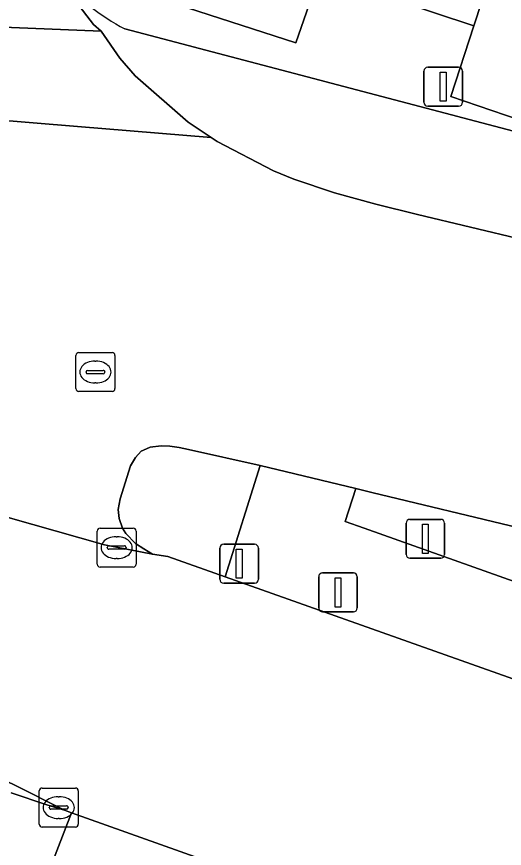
# Model space of a CAD drawing. Extents: x 155018 to 156648, y 383979 to 385733.
# Drawn here: x 155776.78 to 155789.3, y 385126.67 to 385148.02 of the extents above; entities that cross this region are included whole.
import ezdxf

# ---------------------------------------------------------------- set-up
doc = ezdxf.new("R2010")
doc.units = 0
for name, color, linetype in [('IMGEO_Berm_groen', 7, 'Continuous'), ('IMGEO_Fietspad_open', 7, 'Continuous'), ('IMGEO_Kolk', 7, 'Continuous'), ('IMGEO_Lichtmast', 7, 'Continuous'), ('IMGEO_OVBaan_gesloten', 7, 'Continuous'), ('IMGEO_Rijbaan_lokaal_gesloten', 7, 'Continuous'), ('IMGEO_Rioolput', 7, 'Continuous'), ('IMGEO_Terreindeel_gesloten', 7, 'Continuous'), ('IMGEO_Verkeerseiland_groen', 7, 'Continuous'), ('IMGEO_Verkeerseiland_open', 7, 'Continuous'), ('IMGEO_Verkeersregelinstallatiepaal', 7, 'Continuous'), ('IMGEO_Voetpad_gesloten', 7, 'Continuous'), ('IMGEO_Voetpad_open', 7, 'Continuous')]:
    doc.layers.add(name, color=color, linetype=linetype)

msp = doc.modelspace()

# ---------------------------------------------------------------- linework, layer by layer
at = {"layer": 'IMGEO_Berm_groen'}
for points in [[(155785.896, 385135.811), (155785.488, 385135.909), (155785.21, 385135.062), (155785.696, 385134.889), (155848.606, 385112.514)], [(155819.828, 385127.674), (155808.524, 385130.366), (155785.896, 385135.811)], [(155803.429, 385118.62), (155791.502, 385122.848), (155778.195, 385127.589), (155776.92, 385124.283)]]:
    msp.add_lwpolyline(points, dxfattribs=at)
at = {"layer": 'IMGEO_Fietspad_open'}
for points in [[(155777.847, 385149.01), (155778.76, 385147.822), (155778.951, 385147.648), (155779.432, 385146.952), (155779.827, 385146.498), (155781.187, 385145.309), (155781.774, 385144.918), (155781.927, 385144.816), (155783.371, 385144.067), (155783.899, 385143.854), (155784.938, 385143.502), (155785.998, 385143.207), (155787.069, 385142.939), (155789.784, 385142.297)], [(155809.964, 385141.492), (155795.555, 385144.877), (155793.665, 385144.121), (155789.857, 385144.993), (155779.561, 385147.706)]]:
    msp.add_lwpolyline(points, dxfattribs=at)
msp.add_arc((155782.83, 385153.782), 6.899, 223.7572, 241.7155, dxfattribs=at)
at = {"layer": 'IMGEO_Kolk'}
for p, q in [((155778.85, 385133.967), (155778.85, 385134.819)), ((155778.925, 385134.893), (155779.777, 385134.893)), ((155779.851, 385134.819), (155779.851, 385133.967)), ((155779.338, 385134.673), (155779.363, 385134.673)), ((155779.109, 385134.387), (155779.109, 385134.399)), ((155779.152, 385134.436), (155779.55, 385134.436)), ((155779.593, 385134.399), (155779.593, 385134.387)), ((155779.547, 385134.35), (155779.149, 385134.35)), ((155779.361, 385134.113), (155779.336, 385134.113)), ((155779.777, 385133.893), (155778.925, 385133.893)), ((155777.439, 385128.221), (155778.291, 385128.221)), ((155777.364, 385127.295), (155777.364, 385128.147)), ((155777.852, 385128.001), (155777.877, 385128.001)), ((155778.365, 385128.147), (155778.365, 385127.295)), ((155777.666, 385127.764), (155778.064, 385127.764)), ((155777.623, 385127.715), (155777.623, 385127.727)), ((155778.061, 385127.678), (155777.663, 385127.678)), ((155778.107, 385127.727), (155778.107, 385127.715)), ((155777.875, 385127.441), (155777.85, 385127.441)), ((155778.291, 385127.221), (155777.439, 385127.221))]:
    msp.add_line(p, q, dxfattribs=at)
for points in [[(155778.85, 385133.967), (155778.85, 385134.819)], [(155778.925, 385134.893), (155779.777, 385134.893)], [(155779.851, 385134.819), (155779.851, 385133.967)], [(155779.777, 385133.893), (155778.925, 385133.893)], [(155777.439, 385128.221), (155778.291, 385128.221)], [(155777.364, 385127.295), (155777.364, 385128.147)], [(155778.365, 385128.147), (155778.365, 385127.295)], [(155778.291, 385127.221), (155777.439, 385127.221)]]:
    msp.add_lwpolyline(points, dxfattribs=at)
for centre, radius, start, end in [((155778.927, 385134.817), 0.0765, 91.552, 178.448), ((155778.927, 385134.817), 0.0765, 91.552, 178.448), ((155779.775, 385134.817), 0.0765, 1.552, 88.448), ((155779.775, 385134.817), 0.0765, 1.552, 88.448), ((155779.149, 385134.396), 0.0403, 85.8775, 175.7526), ((155779.146, 385134.386), 0.0366, 178.938, 274.7102), ((155779.55, 385134.393), 0.043, 264.8664, 352.4533), ((155779.554, 385134.398), 0.0386, 1.7309, 96.639), ((155778.927, 385133.969), 0.0765, 181.552, 268.448), ((155778.927, 385133.969), 0.0765, 181.552, 268.448), ((155779.775, 385133.969), 0.0765, 271.552, 358.448), ((155779.775, 385133.969), 0.0765, 271.552, 358.448), ((155777.441, 385128.145), 0.0765, 91.552, 178.448), ((155777.441, 385128.145), 0.0765, 91.552, 178.448), ((155778.289, 385128.145), 0.0765, 1.552, 88.448), ((155778.289, 385128.145), 0.0765, 1.552, 88.448), ((155777.663, 385127.724), 0.0403, 85.8775, 175.7526), ((155778.068, 385127.726), 0.0386, 1.7309, 96.639), ((155777.66, 385127.714), 0.0366, 178.938, 274.7102), ((155778.064, 385127.721), 0.043, 264.8664, 352.4533), ((155777.441, 385127.297), 0.0765, 181.552, 268.448), ((155777.441, 385127.297), 0.0765, 181.552, 268.448), ((155778.289, 385127.297), 0.0765, 271.552, 358.448), ((155778.289, 385127.297), 0.0765, 271.552, 358.448)]:
    msp.add_arc(centre, radius, start, end, dxfattribs=at)
for centre, major_axis, ratio, start_param, end_param in [((155779.337, 385134.393), (-0.387, 0.002), 0.722429, 4.712389, 7.853982), ((155779.362, 385134.393), (-0.39, 0.002), 0.717154, 1.570796, 4.712389), ((155777.851, 385127.721), (-0.387, 0.002), 0.722429, 4.712389, 7.853982), ((155777.876, 385127.721), (-0.39, 0.002), 0.717154, 1.570796, 4.712389)]:
    msp.add_ellipse(centre, major_axis=major_axis, ratio=ratio, start_param=start_param, end_param=end_param, dxfattribs=at)
at = {"layer": 'IMGEO_Lichtmast'}
for p, q in [((155784.633, 385133.744), (155785.423, 385133.744)), ((155785.423, 385133.744), (155784.633, 385133.744)), ((155784.533, 385132.844), (155784.533, 385133.644)), ((155784.533, 385133.644), (155784.533, 385132.844)), ((155785.523, 385133.644), (155785.523, 385132.844)), ((155785.523, 385132.844), (155785.523, 385133.644)), ((155785.423, 385132.744), (155784.633, 385132.744)), ((155784.633, 385132.744), (155785.423, 385132.744))]:
    msp.add_line(p, q, dxfattribs=at)
msp.add_lwpolyline([(155784.953, 385133.619), (155785.103, 385133.619), (155785.103, 385132.869), (155784.953, 385132.869), (155784.953, 385133.619)], dxfattribs=at)
for centre, start, end in [((155784.633, 385133.644), 90, 180), ((155784.633, 385133.644), 90, 180), ((155785.423, 385133.644), 0, 90), ((155785.423, 385133.644), 360, 90), ((155784.633, 385132.844), 180, 270), ((155784.633, 385132.844), 180, 270), ((155785.423, 385132.844), 270, 0), ((155785.423, 385132.844), 270, 0)]:
    msp.add_arc(centre, 0.1, start, end, dxfattribs=at)
at = {"layer": 'IMGEO_OVBaan_gesloten'}
for points in [[(155686.135, 385162.154), (155740.672, 385142.775), (155740.962, 385142.751), (155748.65, 385140.032), (155752.231, 385138.761), (155759.826, 385136.074), (155760.077, 385135.958), (155773.864, 385129.628), (155776.706, 385128.316), (155778.012, 385127.654), (155778.195, 385127.589), (155791.502, 385122.848), (155803.429, 385118.62), (155804.182, 385118.343), (155807.095, 385117.321), (155823.436, 385111.506)], [(155825.054, 385118.41), (155804.872, 385125.581), (155793.16, 385129.736), (155782.136, 385133.64), (155780.664, 385134.161), (155780.272, 385134.226), (155779.04, 385134.464), (155775.923, 385135.343), (155755.524, 385141.078), (155753.576, 385141.744), (155750.016, 385143.02), (155744.273, 385145.07), (155744.054, 385145.242), (155731.549, 385149.692)]]:
    msp.add_lwpolyline(points, dxfattribs=at)
at = {"layer": 'IMGEO_Rijbaan_lokaal_gesloten'}
for points in [[(155758.649, 385148.491), (155778.951, 385147.648), (155778.76, 385147.822), (155777.847, 385149.01)], [(155750.784, 385148.05), (155753.487, 385147.628), (155756.189, 385147.207), (155758.891, 385146.785), (155761.918, 385146.495), (155765.082, 385146.259), (155768.246, 385146.023), (155771.501, 385145.77), (155774.926, 385145.486), (155778.35, 385145.202), (155781.774, 385144.918), (155781.187, 385145.309), (155779.827, 385146.498), (155779.432, 385146.952), (155778.951, 385147.648), (155758.649, 385148.491)], [(155825.175, 385133.762), (155810.554, 385137.4), (155809.901, 385137.565), (155806.993, 385138.243), (155796.05, 385140.814), (155792.568, 385141.638), (155789.784, 385142.297), (155787.069, 385142.939), (155785.998, 385143.207), (155784.938, 385143.502), (155783.899, 385143.854), (155783.371, 385144.067), (155781.927, 385144.816), (155781.774, 385144.918), (155778.35, 385145.202), (155774.926, 385145.486), (155771.501, 385145.77), (155768.246, 385146.023), (155765.082, 385146.259), (155761.918, 385146.495), (155758.891, 385146.785), (155756.189, 385147.207), (155753.487, 385147.628), (155750.784, 385148.05)], [(155775.923, 385135.343), (155779.04, 385134.464), (155780.272, 385134.226), (155780.047, 385134.361), (155779.834, 385134.503), (155779.589, 385134.754), (155779.502, 385134.895), (155779.413, 385135.14), (155779.392, 385135.368), (155779.441, 385135.646), (155779.703, 385136.489), (155779.83, 385136.708), (155779.981, 385136.872), (155780.112, 385136.929), (155780.214, 385136.974), (155780.489, 385137.005), (155780.715, 385136.995), (155780.956, 385136.961), (155781.193, 385136.915), (155783.035, 385136.5), (155785.488, 385135.909), (155785.896, 385135.811), (155808.524, 385130.366), (155819.828, 385127.674)], [(155776.648, 385128.101), (155777.562, 385127.794), (155778.012, 385127.654), (155776.706, 385128.316), (155773.864, 385129.628), (155760.077, 385135.958), (155760.376, 385135.558), (155760.593, 385135.074)]]:
    msp.add_lwpolyline(points, dxfattribs=at)
at = {"layer": 'IMGEO_Rioolput'}
for p, q in [((155778.306, 385138.474), (155778.306, 385139.326)), ((155778.381, 385139.4), (155779.233, 385139.4)), ((155779.307, 385139.326), (155779.307, 385138.474)), ((155778.794, 385139.18), (155778.819, 385139.18)), ((155778.565, 385138.894), (155778.565, 385138.906)), ((155779.003, 385138.857), (155778.605, 385138.857)), ((155778.608, 385138.943), (155779.006, 385138.943)), ((155779.049, 385138.906), (155779.049, 385138.894)), ((155778.817, 385138.62), (155778.792, 385138.62)), ((155779.233, 385138.4), (155778.381, 385138.4))]:
    msp.add_line(p, q, dxfattribs=at)
for points in [[(155778.306, 385138.474), (155778.306, 385139.326)], [(155778.381, 385139.4), (155779.233, 385139.4)], [(155779.307, 385139.326), (155779.307, 385138.474)], [(155779.233, 385138.4), (155778.381, 385138.4)]]:
    msp.add_lwpolyline(points, dxfattribs=at)
for centre, radius, start, end in [((155778.383, 385139.324), 0.0765, 91.552, 178.448), ((155778.383, 385139.324), 0.0765, 91.552, 178.448), ((155779.231, 385139.324), 0.0765, 1.552, 88.448), ((155779.231, 385139.324), 0.0765, 1.552, 88.448), ((155778.605, 385138.903), 0.0403, 85.8775, 175.7526), ((155778.602, 385138.893), 0.0366, 178.938, 274.7102), ((155779.006, 385138.9), 0.043, 264.8664, 352.4533), ((155779.01, 385138.905), 0.0386, 1.7309, 96.639), ((155778.383, 385138.476), 0.0765, 181.552, 268.448), ((155778.383, 385138.476), 0.0765, 181.552, 268.448), ((155779.231, 385138.476), 0.0765, 271.552, 358.448), ((155779.231, 385138.476), 0.0765, 271.552, 358.448)]:
    msp.add_arc(centre, radius, start, end, dxfattribs=at)
for centre, major_axis, ratio, start_param, end_param in [((155778.793, 385138.9), (-0.387, 0.002), 0.722429, 4.712389, 7.853982), ((155778.818, 385138.9), (-0.39, 0.002), 0.717154, 1.570796, 4.712389)]:
    msp.add_ellipse(centre, major_axis=major_axis, ratio=ratio, start_param=start_param, end_param=end_param, dxfattribs=at)
at = {"layer": 'IMGEO_Terreindeel_gesloten'}
for points in [[(155784.995, 385150.383), (155785.065, 385150.671), (155785.104, 385150.833), (155783.689, 385151.303), (155783.625, 385151.147), (155782.821, 385151.38), (155781.714, 385151.727), (155781.653, 385151.543), (155780.608, 385148.423), (155783.945, 385147.349), (155784.551, 385149.099)], [(155792.495, 385147.893), (155788.933, 385149.067), (155788.513, 385147.784), (155787.919, 385145.972), (155791.433, 385144.77)]]:
    msp.add_lwpolyline(points, close=True, dxfattribs=at)
at = {"layer": 'IMGEO_Verkeerseiland_groen'}
for points in [[(155792.495, 385147.893), (155791.433, 385144.77), (155787.919, 385145.972), (155788.513, 385147.784), (155784.551, 385149.099), (155783.945, 385147.349), (155780.608, 385148.423), (155781.653, 385151.543), (155781.714, 385151.727), (155777.824, 385152.955)], [(155779.561, 385147.706), (155789.857, 385144.993), (155793.665, 385144.121), (155795.555, 385144.877), (155809.964, 385141.492), (155810.11, 385142.055), (155792.495, 385147.893)]]:
    msp.add_lwpolyline(points, dxfattribs=at)
msp.add_arc((155782.83, 385153.782), 6.899, 223.7572, 241.7155, dxfattribs=at)
at = {"layer": 'IMGEO_Verkeerseiland_open'}
msp.add_lwpolyline([(155783.035, 385136.5), (155781.193, 385136.915), (155780.956, 385136.961), (155780.715, 385136.995), (155780.489, 385137.005), (155780.214, 385136.974), (155780.112, 385136.929), (155779.981, 385136.872), (155779.83, 385136.708), (155779.703, 385136.489), (155779.441, 385135.646), (155779.392, 385135.368), (155779.413, 385135.14), (155779.502, 385134.895), (155779.589, 385134.754), (155779.834, 385134.503), (155780.047, 385134.361), (155780.272, 385134.226), (155780.664, 385134.161), (155782.136, 385133.64)], close=True, dxfattribs=at)
for points in [[(155778.195, 385127.589), (155778.012, 385127.654), (155777.562, 385127.794), (155776.648, 385128.101)], [(155776.92, 385124.283), (155778.195, 385127.589)]]:
    msp.add_lwpolyline(points, dxfattribs=at)
at = {"layer": 'IMGEO_Verkeersregelinstallatiepaal'}
for p, q in [((155787.232, 385145.823), (155787.232, 385146.623)), ((155787.232, 385146.623), (155787.232, 385145.823)), ((155787.332, 385146.723), (155788.122, 385146.723)), ((155788.122, 385146.723), (155787.332, 385146.723)), ((155788.222, 385146.623), (155788.222, 385145.823)), ((155788.222, 385145.823), (155788.222, 385146.623)), ((155788.122, 385145.723), (155787.332, 385145.723)), ((155787.332, 385145.723), (155788.122, 385145.723)), ((155786.774, 385134.219), (155786.774, 385135.019)), ((155786.774, 385135.019), (155786.774, 385134.219)), ((155786.874, 385135.119), (155787.664, 385135.119)), ((155787.664, 385135.119), (155786.874, 385135.119)), ((155787.764, 385135.019), (155787.764, 385134.219)), ((155787.764, 385134.219), (155787.764, 385135.019)), ((155781.997, 385133.58), (155781.997, 385134.38)), ((155781.997, 385134.38), (155781.997, 385133.58)), ((155782.097, 385134.48), (155782.887, 385134.48)), ((155782.887, 385134.48), (155782.097, 385134.48)), ((155782.987, 385134.38), (155782.987, 385133.58)), ((155782.987, 385133.58), (155782.987, 385134.38)), ((155787.664, 385134.119), (155786.874, 385134.119)), ((155786.874, 385134.119), (155787.664, 385134.119)), ((155782.887, 385133.48), (155782.097, 385133.48)), ((155782.097, 385133.48), (155782.887, 385133.48))]:
    msp.add_line(p, q, dxfattribs=at)
for points in [[(155787.652, 385146.598), (155787.802, 385146.598), (155787.802, 385145.848), (155787.652, 385145.848), (155787.652, 385146.598)], [(155787.194, 385134.994), (155787.344, 385134.994), (155787.344, 385134.244), (155787.194, 385134.244), (155787.194, 385134.994)], [(155782.417, 385134.355), (155782.567, 385134.355), (155782.567, 385133.605), (155782.417, 385133.605), (155782.417, 385134.355)]]:
    msp.add_lwpolyline(points, dxfattribs=at)
for centre, start, end in [((155787.332, 385146.623), 90, 180), ((155787.332, 385146.623), 90, 180), ((155788.122, 385146.623), 0, 90), ((155788.122, 385146.623), 360, 90), ((155787.332, 385145.823), 180, 270), ((155787.332, 385145.823), 180, 270), ((155788.122, 385145.823), 270, 0), ((155788.122, 385145.823), 270, 0), ((155786.874, 385135.019), 90, 180), ((155786.874, 385135.019), 90, 180), ((155787.664, 385135.019), 0, 90), ((155787.664, 385135.019), 360, 90), ((155782.097, 385134.38), 90, 180), ((155782.097, 385134.38), 90, 180), ((155782.887, 385134.38), 0, 90), ((155782.887, 385134.38), 360, 90), ((155786.874, 385134.219), 180, 270), ((155786.874, 385134.219), 180, 270), ((155787.664, 385134.219), 270, 0), ((155787.664, 385134.219), 270, 0), ((155782.097, 385133.58), 180, 270), ((155782.097, 385133.58), 180, 270), ((155782.887, 385133.58), 270, 0), ((155782.887, 385133.58), 270, 0)]:
    msp.add_arc(centre, 0.1, start, end, dxfattribs=at)
at = {"layer": 'IMGEO_Voetpad_gesloten'}
for points in [[(155785.696, 385134.889), (155785.21, 385135.062), (155785.488, 385135.909), (155783.035, 385136.5), (155782.136, 385133.64), (155793.16, 385129.736), (155804.872, 385125.581), (155825.054, 385118.41), (155850.149, 385109.513), (155854.83, 385107.776), (155860.708, 385105.533), (155861.284, 385105.323), (155861.726, 385105.159), (155862.217, 385104.966), (155862.396, 385104.903), (155862.98, 385107.883), (155862.58, 385108.026), (155859.276, 385109.315), (155857.423, 385109.486), (155857.459, 385109.888), (155857.777, 385109.872), (155857.489, 385111.575), (155855.666, 385111.75)], [(155848.606, 385112.514), (155785.696, 385134.889)]]:
    msp.add_lwpolyline(points, dxfattribs=at)
at = {"layer": 'IMGEO_Voetpad_open'}
msp.add_lwpolyline([(155788.933, 385149.067), (155789.026, 385149.352), (155785.065, 385150.671), (155784.995, 385150.383), (155784.551, 385149.099), (155788.513, 385147.784)], close=True, dxfattribs=at)

doc.saveas('drawing.dxf')
